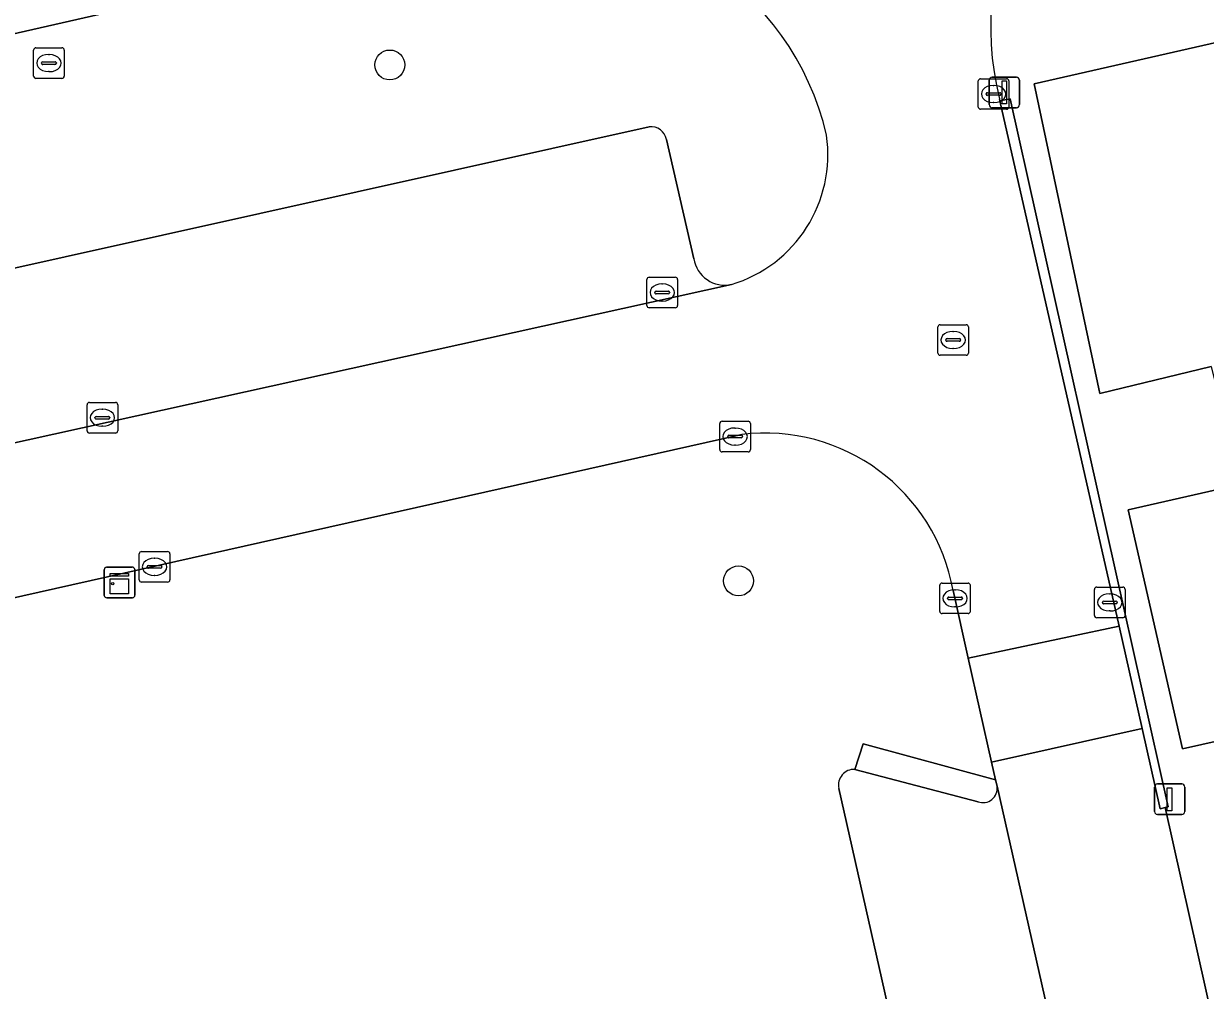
# Model space of a CAD drawing. Extents: x 164494 to 166241, y 382475 to 384495.
# Drawn here: x 164680.68 to 164719.33, y 383414.69 to 383446.31 of the extents above; entities that cross this region are included whole.
import ezdxf

# ---------------------------------------------------------------- set-up
doc = ezdxf.new("R2010")
doc.units = 0
for name, color, linetype in [('IMGEO_Boom', 7, 'Continuous'), ('IMGEO_Brandkraan', 7, 'Continuous'), ('IMGEO_Erf', 7, 'Continuous'), ('IMGEO_Groenvoorziening', 7, 'Continuous'), ('IMGEO_Kast', 7, 'Continuous'), ('IMGEO_Kolk', 7, 'Continuous'), ('IMGEO_Lichtmast', 7, 'Continuous'), ('IMGEO_Pand', 7, 'Continuous'), ('IMGEO_Parkeervlak_open', 7, 'Continuous'), ('IMGEO_Rijbaan_lokaal_open', 7, 'Continuous'), ('IMGEO_Rioolput', 7, 'Continuous'), ('IMGEO_Voetpad_open', 7, 'Continuous')]:
    doc.layers.add(name, color=color, linetype=linetype)

msp = doc.modelspace()

# ---------------------------------------------------------------- linework, layer by layer
at = {"layer": 'IMGEO_Boom'}
for centre in [(164692.654, 383444.961), (164704.059, 383428.086)]:
    msp.add_circle(centre, 0.489, dxfattribs=at)
at = {"layer": 'IMGEO_Brandkraan'}
for p, q in [((164681.006, 383444.597), (164681.006, 383445.449)), ((164681.081, 383445.523), (164681.933, 383445.523)), ((164681.494, 383445.303), (164681.519, 383445.303)), ((164682.007, 383445.449), (164682.007, 383444.597)), ((164681.265, 383445.017), (164681.265, 383445.029)), ((164681.703, 383444.98), (164681.305, 383444.98)), ((164681.308, 383445.066), (164681.706, 383445.066)), ((164681.749, 383445.029), (164681.749, 383445.017)), ((164681.933, 383444.523), (164681.081, 383444.523)), ((164681.517, 383444.743), (164681.492, 383444.743))]:
    msp.add_line(p, q, dxfattribs=at)
for points in [[(164681.006, 383444.597), (164681.006, 383445.449)], [(164681.081, 383445.523), (164681.933, 383445.523)], [(164682.007, 383445.449), (164682.007, 383444.597)], [(164681.933, 383444.523), (164681.081, 383444.523)]]:
    msp.add_lwpolyline(points, dxfattribs=at)
for centre, radius, start, end in [((164681.083, 383445.447), 0.0765, 91.552, 178.448), ((164681.083, 383445.447), 0.0765, 91.552, 178.448), ((164681.931, 383445.447), 0.0765, 1.552, 88.448), ((164681.931, 383445.447), 0.0765, 1.552, 88.448), ((164681.305, 383445.026), 0.0403, 85.8775, 175.7526), ((164681.302, 383445.016), 0.0366, 178.938, 274.7102), ((164681.706, 383445.023), 0.043, 264.8664, 352.4533), ((164681.71, 383445.028), 0.0386, 1.7309, 96.639), ((164681.083, 383444.599), 0.0765, 181.552, 268.448), ((164681.083, 383444.599), 0.0765, 181.552, 268.448), ((164681.931, 383444.599), 0.0765, 271.552, 358.448), ((164681.931, 383444.599), 0.0765, 271.552, 358.448)]:
    msp.add_arc(centre, radius, start, end, dxfattribs=at)
for centre, major_axis, ratio, start_param, end_param in [((164681.493, 383445.023), (-0.387, 0.002), 0.722429, 4.712389, 7.853982), ((164681.518, 383445.023), (-0.39, 0.002), 0.717154, 1.570796, 4.712389)]:
    msp.add_ellipse(centre, major_axis=major_axis, ratio=ratio, start_param=start_param, end_param=end_param, dxfattribs=at)
at = {"layer": 'IMGEO_Erf'}
for points in [[(164719.515, 383435.099), (164715.87, 383434.212), (164713.732, 383444.341), (164721.882, 383446.198)], [(164712.595, 383443.854), (164712.61, 383443.789), (164712.939, 383443.855), (164718.108, 383420.693), (164718.016, 383420.672), (164720.675, 383408.755), (164723.274, 383397.213), (164725.993, 383385.33), (164714.062, 383382.757), (164704.135, 383380.45), (164702.42, 383380.051), (164700.748, 383379.679), (164690.956, 383377.502), (164679.051, 383374.993), (164667.256, 383372.358), (164664.651, 383384.064), (164662.088, 383395.82)], [(164738.851, 383427.135), (164718.579, 383422.594), (164716.799, 383430.411), (164732.868, 383434.058)]]:
    msp.add_lwpolyline(points, dxfattribs=at)
msp.add_arc((164721.686, 383446.162), 9.379, 109.0457, 194.2434, dxfattribs=at)
at = {"layer": 'IMGEO_Groenvoorziening'}
for points in [[(164696.172, 383449.592), (164666.487, 383442.83)], [(164666.11, 383435.14), (164701.141, 383442.934)], [(164701.702, 383442.525), (164702.595, 383438.625)], [(164704.167, 383432.878), (164667.135, 383424.569)], [(164707.863, 383421.919), (164708.133, 383422.756), (164712.467, 383421.58), (164712.337, 383422.16), (164711.573, 383425.56), (164711.077, 383427.768)], [(164711.398, 383403.295), (164707.342, 383421.3)]]:
    msp.add_lwpolyline(points, dxfattribs=at)
for centre, radius, start, end in [((164697.991, 383440.59), 9.184, 13.0537, 101.4231), ((164701.205, 383442.433), 0.505, 10.5145, 97.2973), ((164702.536, 383442.035), 4.447, 286.8496, 8.1352), ((164703.614, 383438.789), 1.032, 189.1645, 281.7947), ((164704.924, 383426.674), 6.25, 10.0796, 96.9539), ((164707.83, 383421.418), 0.502, 86.2618, 193.5649)]:
    msp.add_arc(centre, radius, start, end, dxfattribs=at)
at = {"layer": 'IMGEO_Kast'}
for p, q in [((164683.314, 383427.61), (164683.314, 383428.451)), ((164683.314, 383428.451), (164683.314, 383427.61)), ((164683.389, 383428.535), (164684.23, 383428.535)), ((164684.23, 383428.535), (164683.389, 383428.535)), ((164684.314, 383428.46), (164684.314, 383427.619)), ((164684.314, 383427.619), (164684.314, 383428.46)), ((164684.239, 383427.535), (164683.398, 383427.535)), ((164683.398, 383427.535), (164684.239, 383427.535))]:
    msp.add_line(p, q, dxfattribs=at)
for points in [[(164683.509, 383428.325), (164684.109, 383428.325), (164684.109, 383428.24), (164683.509, 383428.24), (164683.509, 383428.325)], [(164683.509, 383428.15), (164684.109, 383428.15), (164684.109, 383427.661), (164683.509, 383427.661), (164683.509, 383428.15)]]:
    msp.add_lwpolyline(points, dxfattribs=at)
msp.add_circle((164683.593, 383427.999), 0.0377, dxfattribs=at)
for centre, start, end in [((164683.392, 383428.457), 92.4484, 184.2845), ((164683.392, 383428.457), 92.4484, 184.2845), ((164684.236, 383428.457), 2.4484, 94.2845), ((164684.236, 383428.457), 2.4484, 94.2845), ((164683.392, 383427.613), 182.4484, 274.2845), ((164683.392, 383427.613), 182.4484, 274.2845), ((164684.236, 383427.613), 272.4484, 4.2845), ((164684.236, 383427.613), 272.4484, 4.2845)]:
    msp.add_arc(centre, 0.0779, start, end, dxfattribs=at)
at = {"layer": 'IMGEO_Kolk'}
for p, q in [((164711.901, 383443.585), (164711.901, 383444.437)), ((164711.976, 383444.511), (164712.828, 383444.511)), ((164712.902, 383444.437), (164712.902, 383443.585)), ((164712.203, 383444.054), (164712.601, 383444.054)), ((164712.389, 383444.291), (164712.414, 383444.291)), ((164712.16, 383444.005), (164712.16, 383444.017)), ((164712.598, 383443.968), (164712.2, 383443.968)), ((164712.412, 383443.731), (164712.387, 383443.731)), ((164712.644, 383444.017), (164712.644, 383444.005)), ((164712.828, 383443.511), (164711.976, 383443.511)), ((164701.064, 383437.092), (164701.064, 383437.944)), ((164701.139, 383438.018), (164701.991, 383438.018)), ((164702.065, 383437.944), (164702.065, 383437.092)), ((164701.323, 383437.512), (164701.323, 383437.524)), ((164701.761, 383437.475), (164701.363, 383437.475)), ((164701.366, 383437.561), (164701.764, 383437.561)), ((164701.552, 383437.798), (164701.577, 383437.798)), ((164701.807, 383437.524), (164701.807, 383437.512)), ((164701.575, 383437.238), (164701.55, 383437.238)), ((164701.991, 383437.018), (164701.139, 383437.018)), ((164682.753, 383432.997), (164682.753, 383433.849)), ((164682.828, 383433.923), (164683.68, 383433.923)), ((164683.241, 383433.703), (164683.266, 383433.703)), ((164683.754, 383433.849), (164683.754, 383432.997)), ((164683.012, 383433.417), (164683.012, 383433.429)), ((164683.45, 383433.38), (164683.052, 383433.38)), ((164683.055, 383433.466), (164683.453, 383433.466)), ((164683.496, 383433.429), (164683.496, 383433.417)), ((164703.445, 383432.38), (164703.445, 383433.232)), ((164703.52, 383433.306), (164704.372, 383433.306)), ((164704.446, 383433.232), (164704.446, 383432.38)), ((164683.68, 383432.923), (164682.828, 383432.923)), ((164683.264, 383433.143), (164683.239, 383433.143)), ((164703.747, 383432.849), (164704.145, 383432.849)), ((164703.933, 383433.086), (164703.958, 383433.086)), ((164703.704, 383432.8), (164703.704, 383432.812)), ((164704.142, 383432.763), (164703.744, 383432.763)), ((164703.956, 383432.526), (164703.931, 383432.526)), ((164704.188, 383432.812), (164704.188, 383432.8)), ((164704.372, 383432.306), (164703.52, 383432.306)), ((164684.46, 383428.119), (164684.46, 383428.971)), ((164684.535, 383429.045), (164685.387, 383429.045)), ((164685.461, 383428.971), (164685.461, 383428.119)), ((164684.762, 383428.588), (164685.16, 383428.588)), ((164684.948, 383428.825), (164684.973, 383428.825)), ((164684.719, 383428.539), (164684.719, 383428.551)), ((164685.157, 383428.502), (164684.759, 383428.502)), ((164684.971, 383428.265), (164684.946, 383428.265)), ((164685.203, 383428.551), (164685.203, 383428.539)), ((164685.387, 383428.045), (164684.535, 383428.045)), ((164710.639, 383427.089), (164710.639, 383427.941)), ((164710.714, 383428.015), (164711.566, 383428.015)), ((164711.64, 383427.941), (164711.64, 383427.089)), ((164715.699, 383426.956), (164715.699, 383427.808)), ((164715.774, 383427.882), (164716.626, 383427.882)), ((164716.7, 383427.808), (164716.7, 383426.956)), ((164710.898, 383427.509), (164710.898, 383427.521)), ((164711.336, 383427.472), (164710.938, 383427.472)), ((164710.941, 383427.558), (164711.339, 383427.558)), ((164711.127, 383427.795), (164711.152, 383427.795)), ((164711.382, 383427.521), (164711.382, 383427.509)), ((164716.001, 383427.425), (164716.399, 383427.425)), ((164716.187, 383427.662), (164716.212, 383427.662)), ((164711.15, 383427.235), (164711.125, 383427.235)), ((164715.958, 383427.376), (164715.958, 383427.388)), ((164716.396, 383427.339), (164715.998, 383427.339)), ((164716.21, 383427.102), (164716.185, 383427.102)), ((164716.442, 383427.388), (164716.442, 383427.376)), ((164711.566, 383427.015), (164710.714, 383427.015)), ((164716.626, 383426.882), (164715.774, 383426.882))]:
    msp.add_line(p, q, dxfattribs=at)
for points in [[(164711.901, 383443.585), (164711.901, 383444.437)], [(164711.976, 383444.511), (164712.828, 383444.511)], [(164712.902, 383444.437), (164712.902, 383443.585)], [(164712.828, 383443.511), (164711.976, 383443.511)], [(164701.064, 383437.092), (164701.064, 383437.944)], [(164701.139, 383438.018), (164701.991, 383438.018)], [(164702.065, 383437.944), (164702.065, 383437.092)], [(164701.991, 383437.018), (164701.139, 383437.018)], [(164682.753, 383432.997), (164682.753, 383433.849)], [(164682.828, 383433.923), (164683.68, 383433.923)], [(164683.754, 383433.849), (164683.754, 383432.997)], [(164703.445, 383432.38), (164703.445, 383433.232)], [(164703.52, 383433.306), (164704.372, 383433.306)], [(164704.446, 383433.232), (164704.446, 383432.38)], [(164683.68, 383432.923), (164682.828, 383432.923)], [(164704.372, 383432.306), (164703.52, 383432.306)], [(164684.46, 383428.119), (164684.46, 383428.971)], [(164684.535, 383429.045), (164685.387, 383429.045)], [(164685.461, 383428.971), (164685.461, 383428.119)], [(164685.387, 383428.045), (164684.535, 383428.045)], [(164710.639, 383427.089), (164710.639, 383427.941)], [(164710.714, 383428.015), (164711.566, 383428.015)], [(164711.64, 383427.941), (164711.64, 383427.089)], [(164715.699, 383426.956), (164715.699, 383427.808)], [(164715.774, 383427.882), (164716.626, 383427.882)], [(164716.7, 383427.808), (164716.7, 383426.956)], [(164711.566, 383427.015), (164710.714, 383427.015)], [(164716.626, 383426.882), (164715.774, 383426.882)]]:
    msp.add_lwpolyline(points, dxfattribs=at)
for centre, radius, start, end in [((164711.978, 383444.435), 0.0765, 91.552, 178.448), ((164711.978, 383444.435), 0.0765, 91.552, 178.448), ((164712.826, 383444.435), 0.0765, 1.552, 88.448), ((164712.826, 383444.435), 0.0765, 1.552, 88.448), ((164712.2, 383444.014), 0.0403, 85.8775, 175.7526), ((164712.605, 383444.016), 0.0386, 1.7309, 96.639), ((164712.197, 383444.004), 0.0366, 178.938, 274.7102), ((164712.601, 383444.011), 0.043, 264.8664, 352.4533), ((164711.978, 383443.587), 0.0765, 181.552, 268.448), ((164711.978, 383443.587), 0.0765, 181.552, 268.448), ((164712.826, 383443.587), 0.0765, 271.552, 358.448), ((164712.826, 383443.587), 0.0765, 271.552, 358.448), ((164701.141, 383437.942), 0.0765, 91.552, 178.448), ((164701.141, 383437.942), 0.0765, 91.552, 178.448), ((164701.989, 383437.942), 0.0765, 1.552, 88.448), ((164701.989, 383437.942), 0.0765, 1.552, 88.448), ((164701.363, 383437.521), 0.0403, 85.8775, 175.7526), ((164701.36, 383437.511), 0.0366, 178.938, 274.7102), ((164701.764, 383437.518), 0.043, 264.8664, 352.4533), ((164701.768, 383437.523), 0.0386, 1.7309, 96.639), ((164701.141, 383437.094), 0.0765, 181.552, 268.448), ((164701.141, 383437.094), 0.0765, 181.552, 268.448), ((164701.989, 383437.094), 0.0765, 271.552, 358.448), ((164701.989, 383437.094), 0.0765, 271.552, 358.448), ((164682.83, 383433.847), 0.0765, 91.552, 178.448), ((164682.83, 383433.847), 0.0765, 91.552, 178.448), ((164683.678, 383433.847), 0.0765, 1.552, 88.448), ((164683.678, 383433.847), 0.0765, 1.552, 88.448), ((164683.052, 383433.426), 0.0403, 85.8775, 175.7526), ((164683.049, 383433.416), 0.0366, 178.938, 274.7102), ((164683.453, 383433.423), 0.043, 264.8664, 352.4533), ((164683.457, 383433.428), 0.0386, 1.7309, 96.639), ((164703.522, 383433.23), 0.0765, 91.552, 178.448), ((164703.522, 383433.23), 0.0765, 91.552, 178.448), ((164704.37, 383433.23), 0.0765, 1.552, 88.448), ((164704.37, 383433.23), 0.0765, 1.552, 88.448), ((164682.83, 383432.999), 0.0765, 181.552, 268.448), ((164682.83, 383432.999), 0.0765, 181.552, 268.448), ((164683.678, 383432.999), 0.0765, 271.552, 358.448), ((164683.678, 383432.999), 0.0765, 271.552, 358.448), ((164703.744, 383432.809), 0.0403, 85.8775, 175.7526), ((164704.149, 383432.811), 0.0386, 1.7309, 96.639), ((164703.741, 383432.799), 0.0366, 178.938, 274.7102), ((164704.145, 383432.806), 0.043, 264.8664, 352.4533), ((164703.522, 383432.382), 0.0765, 181.552, 268.448), ((164703.522, 383432.382), 0.0765, 181.552, 268.448), ((164704.37, 383432.382), 0.0765, 271.552, 358.448), ((164704.37, 383432.382), 0.0765, 271.552, 358.448), ((164684.537, 383428.969), 0.0765, 91.552, 178.448), ((164684.537, 383428.969), 0.0765, 91.552, 178.448), ((164685.385, 383428.969), 0.0765, 1.552, 88.448), ((164685.385, 383428.969), 0.0765, 1.552, 88.448), ((164684.759, 383428.548), 0.0403, 85.8775, 175.7526), ((164685.164, 383428.55), 0.0386, 1.7309, 96.639), ((164684.756, 383428.538), 0.0366, 178.938, 274.7102), ((164685.16, 383428.545), 0.043, 264.8664, 352.4533), ((164684.537, 383428.121), 0.0765, 181.552, 268.448), ((164684.537, 383428.121), 0.0765, 181.552, 268.448), ((164685.385, 383428.121), 0.0765, 271.552, 358.448), ((164685.385, 383428.121), 0.0765, 271.552, 358.448), ((164710.716, 383427.939), 0.0765, 91.552, 178.448), ((164710.716, 383427.939), 0.0765, 91.552, 178.448), ((164711.564, 383427.939), 0.0765, 1.552, 88.448), ((164711.564, 383427.939), 0.0765, 1.552, 88.448), ((164715.776, 383427.806), 0.0765, 91.552, 178.448), ((164715.776, 383427.806), 0.0765, 91.552, 178.448), ((164716.624, 383427.806), 0.0765, 1.552, 88.448), ((164716.624, 383427.806), 0.0765, 1.552, 88.448), ((164710.938, 383427.518), 0.0403, 85.8775, 175.7526), ((164710.935, 383427.508), 0.0366, 178.938, 274.7102), ((164711.339, 383427.515), 0.043, 264.8664, 352.4533), ((164711.343, 383427.52), 0.0386, 1.7309, 96.639), ((164715.998, 383427.385), 0.0403, 85.8775, 175.7526), ((164716.403, 383427.387), 0.0386, 1.7309, 96.639), ((164710.716, 383427.091), 0.0765, 181.552, 268.448), ((164710.716, 383427.091), 0.0765, 181.552, 268.448), ((164711.564, 383427.091), 0.0765, 271.552, 358.448), ((164711.564, 383427.091), 0.0765, 271.552, 358.448), ((164715.995, 383427.375), 0.0366, 178.938, 274.7102), ((164716.399, 383427.382), 0.043, 264.8664, 352.4533), ((164715.776, 383426.958), 0.0765, 181.552, 268.448), ((164715.776, 383426.958), 0.0765, 181.552, 268.448), ((164716.624, 383426.958), 0.0765, 271.552, 358.448), ((164716.624, 383426.958), 0.0765, 271.552, 358.448)]:
    msp.add_arc(centre, radius, start, end, dxfattribs=at)
for centre, major_axis, ratio, start_param, end_param in [((164712.388, 383444.011), (-0.387, 0.002), 0.722429, 4.712389, 7.853982), ((164712.413, 383444.011), (-0.39, 0.002), 0.717154, 1.570796, 4.712389), ((164701.551, 383437.518), (-0.387, 0.002), 0.722429, 4.712389, 7.853982), ((164701.576, 383437.518), (-0.39, 0.002), 0.717154, 1.570796, 4.712389), ((164683.24, 383433.423), (-0.387, 0.002), 0.722429, 4.712389, 7.853982), ((164683.265, 383433.423), (-0.39, 0.002), 0.717154, 1.570796, 4.712389), ((164703.932, 383432.806), (-0.387, 0.002), 0.722429, 4.712389, 7.853982), ((164703.957, 383432.806), (-0.39, 0.002), 0.717154, 1.570796, 4.712389), ((164684.947, 383428.545), (-0.387, 0.002), 0.722429, 4.712389, 7.853982), ((164684.972, 383428.545), (-0.39, 0.002), 0.717154, 1.570796, 4.712389), ((164711.126, 383427.515), (-0.387, 0.002), 0.722429, 4.712389, 7.853982), ((164711.151, 383427.515), (-0.39, 0.002), 0.717154, 1.570796, 4.712389), ((164716.186, 383427.382), (-0.387, 0.002), 0.722429, 4.712389, 7.853982), ((164716.211, 383427.382), (-0.39, 0.002), 0.717154, 1.570796, 4.712389)]:
    msp.add_ellipse(centre, major_axis=major_axis, ratio=ratio, start_param=start_param, end_param=end_param, dxfattribs=at)
at = {"layer": 'IMGEO_Lichtmast'}
for p, q in [((164712.256, 383443.663), (164712.256, 383444.463)), ((164712.256, 383444.463), (164712.256, 383443.663)), ((164712.356, 383444.563), (164713.146, 383444.563)), ((164713.146, 383444.563), (164712.356, 383444.563)), ((164713.246, 383444.463), (164713.246, 383443.663)), ((164713.246, 383443.663), (164713.246, 383444.463)), ((164713.146, 383443.563), (164712.356, 383443.563)), ((164712.356, 383443.563), (164713.146, 383443.563)), ((164717.662, 383420.544), (164717.662, 383421.344)), ((164717.662, 383421.344), (164717.662, 383420.544)), ((164717.762, 383421.444), (164718.552, 383421.444)), ((164718.552, 383421.444), (164717.762, 383421.444)), ((164718.652, 383421.344), (164718.652, 383420.544)), ((164718.652, 383420.544), (164718.652, 383421.344)), ((164718.552, 383420.444), (164717.762, 383420.444)), ((164717.762, 383420.444), (164718.552, 383420.444))]:
    msp.add_line(p, q, dxfattribs=at)
for points in [[(164712.676, 383444.438), (164712.826, 383444.438), (164712.826, 383443.688), (164712.676, 383443.688), (164712.676, 383444.438)], [(164718.082, 383421.319), (164718.232, 383421.319), (164718.232, 383420.569), (164718.082, 383420.569), (164718.082, 383421.319)]]:
    msp.add_lwpolyline(points, dxfattribs=at)
for centre, start, end in [((164712.356, 383444.463), 90, 180), ((164712.356, 383444.463), 90, 180), ((164713.146, 383444.463), 0, 90), ((164713.146, 383444.463), 360, 90), ((164712.356, 383443.663), 180, 270), ((164712.356, 383443.663), 180, 270), ((164713.146, 383443.663), 270, 0), ((164713.146, 383443.663), 270, 0), ((164717.762, 383421.344), 90, 180), ((164717.762, 383421.344), 90, 180), ((164718.552, 383421.344), 0, 90), ((164718.552, 383421.344), 360, 90), ((164717.762, 383420.544), 180, 270), ((164717.762, 383420.544), 180, 270), ((164718.552, 383420.544), 270, 0), ((164718.552, 383420.544), 270, 0)]:
    msp.add_arc(centre, 0.1, start, end, dxfattribs=at)
at = {"layer": 'IMGEO_Pand'}
for points in [[(164734.264, 383448.756), (164732.618, 383456.18), (164720.284, 383453.449), (164721.882, 383446.198), (164713.732, 383444.341), (164715.87, 383434.212), (164719.515, 383435.099), (164719.645, 383434.565), (164721.137, 383434.904), (164721.007, 383435.439), (164731.927, 383437.925), (164736.451, 383438.887)], [(164736.451, 383438.887), (164731.927, 383437.925), (164732.868, 383434.058), (164716.799, 383430.411), (164718.579, 383422.594), (164738.851, 383427.135), (164739.046, 383427.179)]]:
    msp.add_lwpolyline(points, close=True, dxfattribs=at)
at = {"layer": 'IMGEO_Parkeervlak_open'}
for points in [[(164701.141, 383442.934), (164666.11, 383435.14)], [(164702.595, 383438.625), (164701.702, 383442.525)], [(164665.766, 383429.371), (164703.825, 383437.779)], [(164711.891, 383420.861), (164707.863, 383421.919)], [(164707.342, 383421.3), (164711.398, 383403.295)], [(164717.16, 383400.766), (164712.514, 383421.371)]]:
    msp.add_lwpolyline(points, dxfattribs=at)
for centre, radius, start, end in [((164701.205, 383442.433), 0.505, 10.5145, 97.2973), ((164703.614, 383438.789), 1.032, 189.1645, 281.7947), ((164707.83, 383421.418), 0.502, 86.2618, 193.5649), ((164712.049, 383421.303), 0.47, 250.3247, 8.2842)]:
    msp.add_arc(centre, radius, start, end, dxfattribs=at)
at = {"layer": 'IMGEO_Rijbaan_lokaal_open'}
for points in [[(164666.487, 383442.83), (164696.172, 383449.592), (164718.625, 383455.027), (164719.856, 383455.391), (164720.68, 383455.635), (164719.895, 383459.238), (164717.739, 383458.983), (164712.427, 383457.585), (164708.916, 383456.753), (164693.004, 383452.936), (164678.342, 383449.582), (164665.421, 383446.666)], [(164711.077, 383427.768), (164711.573, 383425.56), (164716.509, 383426.61), (164712.61, 383443.789), (164712.595, 383443.854)], [(164703.825, 383437.779), (164665.766, 383429.371), (164665.311, 383429.296)], [(164667.135, 383424.569), (164704.167, 383432.878)], [(164725.993, 383385.33), (164723.274, 383397.213), (164720.675, 383408.755), (164718.016, 383420.672), (164717.853, 383420.635), (164717.263, 383423.259), (164712.337, 383422.16), (164712.467, 383421.58), (164712.514, 383421.371), (164717.16, 383400.766), (164717.284, 383400.218), (164718.477, 383394.9)]]:
    msp.add_lwpolyline(points, dxfattribs=at)
for points in [[(164712.939, 383443.855), (164712.61, 383443.789), (164716.509, 383426.61), (164717.263, 383423.259), (164717.853, 383420.635), (164718.016, 383420.672), (164718.108, 383420.693)], [(164716.509, 383426.61), (164711.573, 383425.56), (164712.337, 383422.16), (164717.263, 383423.259)]]:
    msp.add_lwpolyline(points, close=True, dxfattribs=at)
for centre, radius, start, end in [((164721.686, 383446.162), 9.379, 109.0457, 194.2434), ((164697.991, 383440.59), 9.184, 13.0537, 101.4231), ((164702.536, 383442.035), 4.447, 286.8496, 8.1352), ((164704.924, 383426.674), 6.25, 10.0796, 96.9539)]:
    msp.add_arc(centre, radius, start, end, dxfattribs=at)
at = {"layer": 'IMGEO_Rioolput'}
for p, q in [((164710.579, 383435.54), (164710.579, 383436.392)), ((164710.654, 383436.466), (164711.506, 383436.466)), ((164711.58, 383436.392), (164711.58, 383435.54)), ((164710.838, 383435.96), (164710.838, 383435.972)), ((164711.276, 383435.923), (164710.878, 383435.923)), ((164710.881, 383436.009), (164711.279, 383436.009)), ((164711.067, 383436.246), (164711.092, 383436.246)), ((164711.322, 383435.972), (164711.322, 383435.96)), ((164711.09, 383435.686), (164711.065, 383435.686)), ((164711.506, 383435.466), (164710.654, 383435.466))]:
    msp.add_line(p, q, dxfattribs=at)
for points in [[(164710.579, 383435.54), (164710.579, 383436.392)], [(164710.654, 383436.466), (164711.506, 383436.466)], [(164711.58, 383436.392), (164711.58, 383435.54)], [(164711.506, 383435.466), (164710.654, 383435.466)]]:
    msp.add_lwpolyline(points, dxfattribs=at)
for centre, radius, start, end in [((164710.656, 383436.39), 0.0765, 91.552, 178.448), ((164710.656, 383436.39), 0.0765, 91.552, 178.448), ((164711.504, 383436.39), 0.0765, 1.552, 88.448), ((164711.504, 383436.39), 0.0765, 1.552, 88.448), ((164710.878, 383435.969), 0.0403, 85.8775, 175.7526), ((164710.875, 383435.959), 0.0366, 178.938, 274.7102), ((164711.279, 383435.966), 0.043, 264.8664, 352.4533), ((164711.283, 383435.971), 0.0386, 1.7309, 96.639), ((164710.656, 383435.542), 0.0765, 181.552, 268.448), ((164710.656, 383435.542), 0.0765, 181.552, 268.448), ((164711.504, 383435.542), 0.0765, 271.552, 358.448), ((164711.504, 383435.542), 0.0765, 271.552, 358.448)]:
    msp.add_arc(centre, radius, start, end, dxfattribs=at)
for centre, major_axis, ratio, start_param, end_param in [((164711.066, 383435.966), (-0.387, 0.002), 0.722429, 4.712389, 7.853982), ((164711.091, 383435.966), (-0.39, 0.002), 0.717154, 1.570796, 4.712389)]:
    msp.add_ellipse(centre, major_axis=major_axis, ratio=ratio, start_param=start_param, end_param=end_param, dxfattribs=at)
at = {"layer": 'IMGEO_Voetpad_open'}
for points in [[(164712.514, 383421.371), (164712.467, 383421.58), (164708.133, 383422.756), (164707.863, 383421.919)], [(164707.863, 383421.919), (164711.891, 383420.861)]]:
    msp.add_lwpolyline(points, dxfattribs=at)
msp.add_arc((164712.049, 383421.303), 0.47, 250.3247, 8.2842, dxfattribs=at)

doc.saveas('drawing.dxf')
